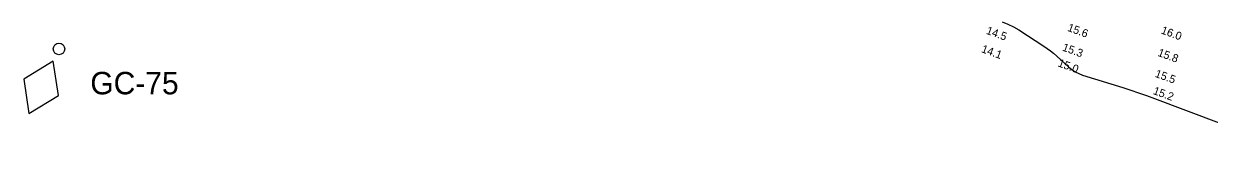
# Model space of a CAD drawing. Extents: x 988130 to 1132882, y 654656 to 841453.
# Drawn here: x 1048555 to 1049296, y 763751 to 763828 of the extents above; entities that cross this region are included whole.
import ezdxf

# ---------------------------------------------------------------- set-up
doc = ezdxf.new("R2010")
doc.units = 0
for name, color, linetype in [('V-CHAN-NAID', 7, 'Continuous'), ('V-TOPO-MAJR', 7, 'Continuous'), ('V-TOPO-SOUN', 7, 'Continuous')]:
    doc.layers.add(name, color=color, linetype=linetype)

msp = doc.modelspace()

# ---------------------------------------------------------------- linework, layer by layer
at = {"layer": 'V-CHAN-NAID'}
msp.add_lwpolyline([(1048573.49, 763805.03), (1048555.01, 763793.78), (1048558.28, 763772.4), (1048576.76, 763783.64)], close=True, dxfattribs=at)
msp.add_circle((1048577.04, 763812.64), 3.6, dxfattribs=at)
at = {"layer": 'V-TOPO-MAJR'}
msp.add_lwpolyline([(1049166.11, 763829.55), (1049169.74, 763828.18), (1049173.24, 763826.5), (1049176.61, 763824.51), (1049192.14, 763814.46), (1049194.25, 763813.03), (1049196.3, 763811.52), (1049198.28, 763809.93), (1049200.2, 763808.25), (1049207.74, 763801.36), (1049209.69, 763799.76), (1049211.79, 763798.4), (1049214.01, 763797.27), (1049216.38, 763796.39), (1049241.46, 763788.52), (1049246.44, 763786.91), (1049251.39, 763785.24), (1049256.33, 763783.51), (1049261.24, 763781.7), (1049343.74, 763750.67)], dxfattribs=at)

# ---------------------------------------------------------------- texts
at = {"layer": 'V-CHAN-NAID'}
msp.add_text('GC-75', height=14, dxfattribs=at).set_placement((1048596.63, 763784.33))
at = {"layer": 'V-TOPO-SOUN'}
for s, p in [('14.5 ', (1049155.74, 763822.21)), ('15.6 ', (1049206.51, 763824.06)), ('16.0 ', (1049264.98, 763822.41)), ('14.1 ', (1049152.74, 763810.75)), ('15.3 ', (1049203.3, 763811.76)), ('15.8 ', (1049262.89, 763808.44)), ('15.0 ', (1049200.55, 763801.91)), ('15.5 ', (1049261.18, 763795.34)), ('15.2 ', (1049259.98, 763784.62))]:
    msp.add_text(s, height=5, rotation=340, dxfattribs=at).set_placement(p)

doc.saveas('drawing.dxf')
